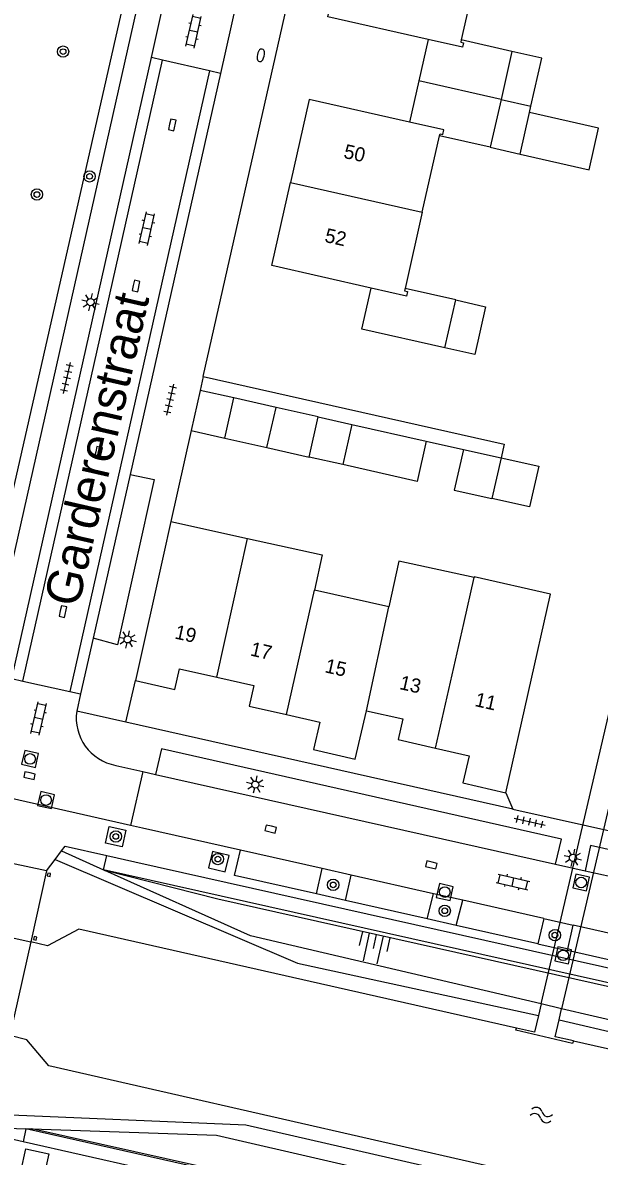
# Model space of a CAD drawing. Extents: x 128000 to 131008, y 398996 to 402500.
# Drawn here: x 128773.8 to 128814.5, y 399174.2 to 399254.2 of the extents above; entities that cross this region are included whole.
import ezdxf

# ---------------------------------------------------------------- set-up
doc = ezdxf.new("R2010")
doc.units = 0
for name, color, linetype in [('gg-afsc-erfafscheiding', 7, 'Continuous'), ('gg-afsc-muur', 7, 'Continuous'), ('gg-anno-huisnummerreeks BGT', 7, 'Continuous'), ('gg-anno-openbare ruimte label', 7, 'Continuous'), ('gg-bbg-bijgebouw', 7, 'Continuous'), ('gg-bbg-gedigitaliseerde bebouwing', 7, 'Continuous'), ('gg-bbg-gedigitaliseerde bijgebouw', 7, 'Continuous'), ('gg-bbg-hoofdgebouw', 7, 'Continuous'), ('gg-bbg-luifel en loopbrug', 7, 'Continuous'), ('gg-bbg-pilaar viaduct of brug', 7, 'Continuous'), ('gg-bbg-tussenscheiding', 7, 'Continuous'), ('gg-knt-BGT kruinlijn', 7, 'Continuous'), ('gg-knt-onverhard', 7, 'Continuous'), ('gg-knt-verharding', 7, 'Continuous'), ('gg-knt-verharding nz', 7, 'Continuous'), ('gg-kntw-beschoeiing', 7, 'Continuous'), ('gg-kwrk-duiker nz vlak', 7, 'Continuous'), ('gg-kwrk-kunstwerk niveau 01', 7, 'Continuous'), ('gg-kwrk-uitstroombak niveau min 01', 7, 'Continuous'), ('gt-grn-groengrens', 7, 'Continuous'), ('gt-grn-weggrens', 7, 'Continuous'), ('gt-symb-boom', 7, 'Continuous'), ('gt-symb-brandkraan', 7, 'Continuous'), ('gt-symb-klinker verharding', 7, 'Continuous'), ('gt-symb-kolk', 7, 'Continuous'), ('gt-symb-lichtmast', 7, 'Continuous'), ('gt-symb-rioolschacht', 7, 'Continuous'), ('gt-symb-talud symbool', 7, 'Continuous'), ('gt-symb-tegel verharding', 7, 'Continuous'), ('gt-symb-watersymbool', 7, 'Continuous')]:
    doc.layers.add(name, color=color, linetype=linetype)

# ---------------------------------------------------------------- blocks, each defined once
blk = doc.blocks.new('gt0-TEG1')
at = {"layer": 'gt-symb-tegel verharding'}
for p, q in [((-1.125, 0), (1.125, 0)), ((-0.9, -0.25), (-0.9, 0.25)), ((-0.45, -0.25), (-0.45, 0.25)), ((0, -0.25), (0, 0.25)), ((0.45, -0.25), (0.45, 0.25)), ((0.9, -0.25), (0.9, 0.25))]:
    blk.add_line(p, q, dxfattribs=at)
blk = doc.blocks.new('gt0-BOOM')
at = {"layer": 'gt-symb-boom'}
for radius in [0.4, 0.2]:
    blk.add_circle((0, 0), radius, dxfattribs=at)
blk = doc.blocks.new('gt0-RS')
at = {"layer": 'gt-symb-rioolschacht'}
blk.add_lwpolyline([(-0.5, -0.5), (0.5, -0.5), (0.5, 0.5), (-0.5, 0.5)], close=True, dxfattribs=at)
blk.add_circle((0, 0), 0.375, dxfattribs=at)
blk = doc.blocks.new('gt0-KL1')
at = {"layer": 'gt-symb-klinker verharding'}
for p, q in [((-1.15, 0.3), (1.15, 0.3)), ((-1, -0.3), (-1, 0.3)), ((-0.5, 0.3), (-0.5, 0.45)), ((0, -0.3), (0, 0.3)), ((0.5, 0.3), (0.5, 0.45)), ((1, -0.3), (1, 0.3)), ((-1.15, -0.3), (1.15, -0.3)), ((-0.5, -0.45), (-0.5, -0.3)), ((0.5, -0.45), (0.5, -0.3))]:
    blk.add_line(p, q, dxfattribs=at)
blk = doc.blocks.new('gt0-KOLK')
at = {"layer": 'gt-symb-kolk'}
blk.add_lwpolyline([(0, 0), (0.375, 0), (0.375, 0.4), (-0.375, 0.4), (-0.375, 0), (0, 0)], dxfattribs=at)
blk = doc.blocks.new('gt0-LMAST')
at = {"layer": 'gt-symb-lichtmast'}
for p, q in [((-0.182, 0.173), (-0.447, 0.438)), ((-0.005, 0.246), (-0.005, 0.621)), ((0.172, 0.173), (0.437, 0.438)), ((-0.255, -0.004), (-0.63, -0.004)), ((-0.182, -0.181), (-0.447, -0.446)), ((-0.005, -0.254), (-0.005, -0.629)), ((0.437, -0.446), (0.172, -0.181)), ((0.245, -0.004), (0.62, -0.004))]:
    blk.add_line(p, q, dxfattribs=at)
blk.add_circle((-0.005, -0.004), 0.25, dxfattribs=at)
blk = doc.blocks.new('gt0-BR')
at = {"layer": 'gt-symb-brandkraan'}
for centre, radius, start, end in [((-0.244, 0), 0.206, 107.56694, 252.43307), ((0.599, -2.664), 3, 106.89205, 107.56694), ((0, -0.691), 0.938, 73.10799, 106.89205), ((-0.599, -2.664), 3, 72.43309, 73.10799), ((0.244, 0), 0.206, 287.56695, 72.43309), ((0.599, 2.664), 3, 252.43307, 253.10797), ((0, 0.691), 0.938, 253.10797, 286.89206), ((-0.599, 2.664), 3, 286.89206, 287.56695)]:
    blk.add_arc(centre, radius, start, end, dxfattribs=at)
blk = doc.blocks.new('gt0-WA')
at = {"layer": 'gt-symb-watersymbool'}
for centre, start, end in [((-0.323, 0.022), 28.07249, 151.92751), ((0.427, 0.422), 208.07248, 331.92751), ((-0.323, -0.428), 28.07249, 151.92751), ((0.427, -0.028), 208.07248, 331.92751)]:
    blk.add_arc(centre, 0.425, start, end, dxfattribs=at)
blk = doc.blocks.new('gt0-TALUD_1')
at = {"layer": 'gt-symb-talud symbool'}
for p, q in [((-1, -1), (-1, 0)), ((-0.5, -2), (-0.5, 0)), ((0.5, -2), (0.5, 0)), ((1, -1), (1, 0)), ((0, -1), (0, 0))]:
    blk.add_line(p, q, dxfattribs=at)

msp = doc.modelspace()

# ---------------------------------------------------------------- linework, layer by layer
at = {"layer": 'gg-afsc-erfafscheiding'}
for p, q in [((128802.276, 399224.665), (128804.895, 399224.079)), ((128807.894, 399199.829), (128808.393, 399198.675)), ((128808.393, 399198.675), (128818.946, 399196.31))]:
    msp.add_line(p, q, dxfattribs=at)
msp.add_lwpolyline([(128786.527, 399229.225), (128807.773, 399224.45), (128807.555, 399223.482)], dxfattribs=at)
at = {"layer": 'gg-afsc-muur'}
msp.add_line((128785.665, 399225.407), (128784.239, 399218.985), dxfattribs=at)
at = {"layer": 'gg-bbg-bijgebouw'}
for p, q in [((128786.306, 399228.245), (128785.665, 399225.407)), ((128788.696, 399227.713), (128786.306, 399228.245))]:
    msp.add_line(p, q, dxfattribs=at)
at = {"layer": 'gg-bbg-gedigitaliseerde bebouwing'}
for p, q in [((128784.239, 399218.985), (128789.653, 399217.79)), ((128799.632, 399212.971), (128794.373, 399214.153))]:
    msp.add_line(p, q, dxfattribs=at)
for points in [[(128789.653, 399217.79), (128794.927, 399216.626), (128794.373, 399214.153)], [(128805.648, 399215.045), (128800.33, 399216.196), (128799.632, 399212.971)], [(128807.894, 399199.829), (128811.051, 399213.866), (128805.655, 399215.078), (128805.648, 399215.045)]]:
    msp.add_lwpolyline(points, dxfattribs=at)
at = {"layer": 'gg-bbg-gedigitaliseerde bijgebouw'}
for p, q in [((128808.318, 399252.172), (128807.552, 399248.787)), ((128807.552, 399248.787), (128806.787, 399245.403)), ((128809.555, 399247.852), (128809.659, 399248.311)), ((128808.893, 399244.926), (128809.555, 399247.852)), ((128806.787, 399245.403), (128808.893, 399244.926)), ((128803.587, 399231.244), (128804.352, 399234.628)), ((128788.053, 399224.868), (128788.696, 399227.713)), ((128794.003, 399223.534), (128794.64, 399226.377)), ((128794.64, 399226.377), (128797.011, 399225.846)), ((128785.665, 399225.407), (128788.053, 399224.868)), ((128797.011, 399225.846), (128802.276, 399224.665)), ((128796.372, 399223.003), (128794.003, 399223.534)), ((128804.895, 399224.079), (128807.555, 399223.482))]:
    msp.add_line(p, q, dxfattribs=at)
for points in [[(128809.659, 399248.311), (128810.424, 399251.695), (128808.318, 399252.172)], [(128804.352, 399234.628), (128806.459, 399234.152), (128805.693, 399230.767), (128803.587, 399231.244)], [(128802.276, 399224.665), (128801.639, 399221.822), (128796.372, 399223.003)], [(128804.895, 399224.079), (128804.25, 399221.206), (128806.909, 399220.609)], [(128807.555, 399223.482), (128810.212, 399222.887), (128809.562, 399220.013), (128806.909, 399220.609)]]:
    msp.add_lwpolyline(points, dxfattribs=at)
at = {"layer": 'gg-bbg-hoofdgebouw'}
for p, q in [((128805.958, 399258.37), (128804.741, 399252.981)), ((128801.993, 399240.813), (128803.212, 399246.211)), ((128801.993, 399240.813), (128800.778, 399235.436)), ((128784.239, 399218.985), (128783.7, 399216.543)), ((128783.7, 399216.543), (128781.74, 399207.76)), ((128792.404, 399205.36), (128794.76, 399204.831)), ((128802.932, 399202.995), (128805.311, 399202.457))]:
    msp.add_line(p, q, dxfattribs=at)
for points in [[(128802.41, 399253.019), (128795.33, 399254.62), (128796.655, 399260.475)], [(128804.741, 399252.981), (128804.706, 399252.828), (128804.912, 399252.782), (128804.841, 399252.47), (128802.41, 399253.019)], [(128801.09, 399247.178), (128794.01, 399248.78), (128792.685, 399242.915)], [(128803.212, 399246.211), (128803.246, 399246.361), (128803.45, 399246.314), (128803.521, 399246.628), (128801.09, 399247.178)], [(128798.39, 399235.464), (128791.36, 399237.05), (128792.685, 399242.915)], [(128800.778, 399235.436), (128800.739, 399235.261), (128800.944, 399235.215), (128800.874, 399234.903), (128798.39, 399235.464)], [(128781.74, 399207.76), (128784.52, 399207.14), (128784.84, 399208.6), (128787.479, 399208.01)], [(128787.479, 399208.01), (128790.11, 399207.421), (128789.78, 399205.95), (128792.404, 399205.36)], [(128794.76, 399204.831), (128794.308, 399202.902), (128797.243, 399202.215), (128798.043, 399205.629)], [(128798.043, 399205.629), (128800.63, 399205.05), (128800.3, 399203.59), (128802.932, 399202.995)], [(128805.311, 399202.457), (128804.862, 399200.539), (128807.894, 399199.829)]]:
    msp.add_lwpolyline(points, dxfattribs=at)
at = {"layer": 'gg-bbg-luifel en loopbrug'}
for p, q in [((128802.41, 399253.019), (128801.75, 399250.099)), ((128808.318, 399252.172), (128804.741, 399252.981)), ((128801.75, 399250.099), (128801.09, 399247.178)), ((128807.552, 399248.787), (128801.75, 399250.099)), ((128806.787, 399245.403), (128803.212, 399246.211)), ((128804.352, 399234.628), (128800.778, 399235.436)), ((128791.668, 399227.045), (128788.696, 399227.713)), ((128791.028, 399224.201), (128791.668, 399227.045)), ((128794.64, 399226.377), (128791.668, 399227.045)), ((128788.053, 399224.868), (128791.028, 399224.201)), ((128791.028, 399224.201), (128794.003, 399223.534))]:
    msp.add_line(p, q, dxfattribs=at)
for points in [[(128808.893, 399244.926), (128813.77, 399243.823), (128814.431, 399246.75), (128809.555, 399247.852)], [(128803.587, 399231.244), (128797.735, 399232.567), (128798.39, 399235.464)]]:
    msp.add_lwpolyline(points, dxfattribs=at)
at = {"layer": 'gg-bbg-pilaar viaduct of brug'}
for points in [[(128775.515, 399193.977), (128775.711, 399193.939), (128775.749, 399194.135), (128775.553, 399194.173), (128775.515, 399193.977)], [(128774.534, 399189.489), (128774.729, 399189.442), (128774.776, 399189.637), (128774.581, 399189.684), (128774.534, 399189.489)]]:
    msp.add_lwpolyline(points, dxfattribs=at)
at = {"layer": 'gg-bbg-tussenscheiding'}
for p, q in [((128807.552, 399248.787), (128809.659, 399248.311)), ((128792.685, 399242.915), (128801.993, 399240.813)), ((128797.011, 399225.846), (128796.372, 399223.003)), ((128807.555, 399223.482), (128806.909, 399220.609)), ((128787.479, 399208.01), (128789.653, 399217.79)), ((128804.915, 399211.783), (128805.648, 399215.045)), ((128792.404, 399205.36), (128794.373, 399214.153)), ((128798.043, 399205.629), (128799.632, 399212.971)), ((128802.932, 399202.995), (128804.915, 399211.783))]:
    msp.add_line(p, q, dxfattribs=at)
at = {"layer": 'gg-knt-BGT kruinlijn'}
msp.add_line((128837.925, 399161.984), (128774.434, 399176.112), dxfattribs=at)
msp.add_lwpolyline([(128841.73, 399180.103), (128841.224, 399180.281), (128840.707, 399180.423), (128787.559, 399192.328), (128779.588, 399194.35)], dxfattribs=at)
at = {"layer": 'gg-knt-onverhard'}
for p, q in [((128776.511, 399195.732), (128779.484, 399194.396)), ((128779.484, 399194.396), (128779.588, 399194.35)), ((128840.747, 399177.856), (128811.83, 399184.58)), ((128811.65, 399183.801), (128840.828, 399177.037)), ((128771.958, 399176.197), (128774.009, 399176.127)), ((128774.009, 399176.127), (128774.434, 399176.112))]:
    msp.add_line(p, q, dxfattribs=at)
for points in [[(128776.059, 399195.125), (128793.179, 399187.815), (128810.193, 399184.117)], [(128810.38, 399184.93), (128789.867, 399189.732), (128779.588, 399194.35)], [(128837.284, 399165.431), (128789.522, 399176.384), (128771.829, 399177.129)], [(128774.434, 399176.112), (128787.474, 399175.667), (128836.171, 399164.435)]]:
    msp.add_lwpolyline(points, dxfattribs=at)
at = {"layer": 'gg-knt-verharding'}
for p, q in [((128771.01, 399207.09), (128794.75, 399312.45)), ((128786.527, 399229.225), (128803.644, 399305.184)), ((128782.862, 399251.741), (128784.013, 399256.864)), ((128788.902, 399255.771), (128787.739, 399250.615)), ((128773.007, 399207.896), (128782.862, 399251.741)), ((128783.642, 399251.561), (128782.862, 399251.741)), ((128786.96, 399250.795), (128783.642, 399251.561)), ((128787.739, 399250.615), (128786.96, 399250.795)), ((128787.739, 399250.615), (128781.356, 399222.302)), ((128778.75, 399210.747), (128777.866, 399206.826)), ((128773.007, 399207.896), (128773.788, 399207.724)), ((128773.788, 399207.724), (128777.1, 399206.995)), ((128781.06, 399204.82), (128781.74, 399207.76)), ((128777.1, 399206.995), (128777.866, 399206.826)), ((128777.866, 399206.826), (128777.59, 399205.6)), ((128808.393, 399198.675), (128781.06, 399204.82)), ((128780.348, 399201.77), (128782.254, 399201.342)), ((128782.254, 399201.342), (128781.401, 399197.536)), ((128782.254, 399201.342), (128783.161, 399201.139)), ((128781.401, 399197.536), (128772.995, 399199.431)), ((128782.242, 399197.346), (128781.401, 399197.536)), ((128789.157, 399195.787), (128782.242, 399197.346)), ((128776.059, 399195.125), (128776.511, 399195.732)), ((128775.46, 399194.32), (128776.059, 399195.125)), ((128779.714, 399195.42), (128781.706, 399194.974)), ((128781.706, 399194.974), (128841.764, 399181.517)), ((128811.399, 399194.808), (128813.492, 399194.339)), ((128794.514, 399192.696), (128794.913, 399194.489)), ((128796.982, 399194.022), (128794.913, 399194.489)), ((128796.56, 399192.235), (128796.982, 399194.022)), ((128796.56, 399192.235), (128794.514, 399192.696)), ((128802.34, 399190.935), (128802.787, 399192.713)), ((128804.853, 399192.247), (128802.787, 399192.713)), ((128802.34, 399190.935), (128796.56, 399192.235)), ((128804.394, 399190.473), (128804.853, 399192.247)), ((128804.394, 399190.473), (128802.34, 399190.935)), ((128810.586, 399190.955), (128810.162, 399189.176)), ((128810.586, 399190.955), (128812.657, 399190.488)), ((128810.162, 399189.176), (128804.394, 399190.473)), ((128812.24, 399188.708), (128812.657, 399190.488)), ((128810.162, 399189.176), (128812.24, 399188.708)), ((128817.604, 399187.502), (128812.24, 399188.708)), ((128773.801, 399175.204), (128772.04, 399175.6)), ((128836.63, 399161.06), (128773.801, 399175.204))]:
    msp.add_line(p, q, dxfattribs=at)
for points in [[(128781.356, 399222.302), (128783.057, 399221.944), (128780.479, 399210.285), (128778.75, 399210.747)], [(128811.399, 399194.808), (128811.827, 399196.569), (128783.568, 399202.933), (128783.161, 399201.139)], [(128779.632, 399196.287), (128779.888, 399197.459), (128781.066, 399197.202), (128780.81, 399196.03), (128779.632, 399196.287)], [(128776.511, 399195.732), (128776.77, 399196.08), (128779.714, 399195.42)], [(128786.909, 399194.53), (128788.076, 399194.251), (128788.356, 399195.418), (128787.188, 399195.697), (128786.909, 399194.53)], [(128794.514, 399192.696), (128788.726, 399193.998), (128789.157, 399195.787)], [(128842.345, 399187.87), (128842.767, 399189.634), (128813.876, 399196.126), (128813.492, 399194.339)], [(128773.647, 399173.096), (128773.999, 399174.703), (128775.625, 399174.355), (128775.273, 399172.748), (128773.647, 399173.096)]]:
    msp.add_lwpolyline(points, dxfattribs=at)
msp.add_arc((128780.969, 399205.125), 3.412, 171.99448, 259.52118, dxfattribs=at)
at = {"layer": 'gg-knt-verharding nz'}
for p, q in [((128773.788, 399207.724), (128783.642, 399251.561)), ((128786.96, 399250.795), (128777.1, 399206.995)), ((128781.356, 399222.302), (128778.75, 399210.747)), ((128783.161, 399201.139), (128811.399, 399194.808)), ((128794.913, 399194.489), (128789.157, 399195.787)), ((128802.787, 399192.713), (128796.982, 399194.022)), ((128813.492, 399194.339), (128842.345, 399187.87)), ((128810.586, 399190.955), (128804.853, 399192.247)), ((128818.051, 399189.271), (128812.657, 399190.488))]:
    msp.add_line(p, q, dxfattribs=at)
at = {"layer": 'gg-kntw-beschoeiing'}
msp.add_line((128771.801, 399189.88), (128774.341, 399189.309), dxfattribs=at)
for points in [[(128808.647, 399183.232), (128777.74, 399190.21), (128775.54, 399189.04), (128774.341, 399189.309)], [(128812.659, 399182.326), (128840.41, 399176.06), (128842.32, 399173.21), (128841.14, 399168.32), (128838.33, 399166.251), (128775.62, 399180.561), (128774.08, 399182.41), (128772.866, 399182.701)]]:
    msp.add_lwpolyline(points, dxfattribs=at)
at = {"layer": 'gg-kwrk-duiker nz vlak'}
for p, q in [((128810.38, 399184.93), (128819.37, 399223.47)), ((128820.83, 399223.162), (128811.83, 399184.58))]:
    msp.add_line(p, q, dxfattribs=at)
at = {"layer": 'gg-kwrk-kunstwerk niveau 01'}
for p, q in [((128775.46, 399194.32), (128772.92, 399194.88)), ((128775.46, 399194.32), (128774.341, 399189.309)), ((128774.341, 399189.309), (128772.866, 399182.701))]:
    msp.add_line(p, q, dxfattribs=at)
at = {"layer": 'gg-kwrk-uitstroombak niveau min 01'}
for p, q in [((128810.38, 399184.93), (128810.193, 399184.117)), ((128811.83, 399184.58), (128810.38, 399184.93)), ((128811.65, 399183.801), (128811.83, 399184.58))]:
    msp.add_line(p, q, dxfattribs=at)
for points in [[(128810.193, 399184.117), (128809.924, 399182.944), (128808.647, 399183.232)], [(128812.659, 399182.326), (128811.376, 399182.616), (128811.65, 399183.801)], [(128812.659, 399182.326), (128812.606, 399182.144), (128808.608, 399183.075), (128808.647, 399183.232)]]:
    msp.add_lwpolyline(points, dxfattribs=at)
at = {"layer": 'gt-grn-groengrens'}
for p, q in [((128779.484, 399194.396), (128779.714, 399195.42)), ((128840.784, 399180.689), (128779.484, 399194.396)), ((128774.009, 399176.127), (128773.801, 399175.204)), ((128837.868, 399161.754), (128774.009, 399176.127))]:
    msp.add_line(p, q, dxfattribs=at)
msp.add_lwpolyline([(128755.023, 399211.895), (128770.192, 399208.416), (128793.712, 399312.097), (128792.738, 399314.463), (128778.96, 399317.525), (128755.023, 399211.895)], dxfattribs=at)
at = {"layer": 'gt-grn-weggrens'}
for p, q in [((128786.527, 399229.225), (128786.306, 399228.245)), ((128781.06, 399204.82), (128777.59, 399205.6))]:
    msp.add_line(p, q, dxfattribs=at)

# ---------------------------------------------------------------- block references
at = {"layer": 'gt-symb-boom'}
for p in [(128776.631, 399252.157), (128778.5, 399243.35), (128774.783, 399242.071), (128780.352, 399196.756), (128787.559, 399195.16), (128795.701, 399193.339), (128803.58, 399191.507), (128811.356, 399189.789)]:
    msp.add_blockref('gt0-BOOM', p, dxfattribs=at)
at = {"layer": 'gt-symb-brandkraan', "rotation": 77.35314650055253}
msp.add_blockref('gt0-BR', (128790.59, 399251.894), dxfattribs=at)
at = {"layer": 'gt-symb-klinker verharding'}
for p, rotation in [((128785.841, 399253.589), 77.17287657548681), ((128782.548, 399239.661), 77.17287657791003), ((128774.906, 399205.082), 77.17287657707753), ((128808.401, 399193.543), -12.646853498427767)]:
    msp.add_blockref('gt0-KL1', p, dxfattribs=dict(at, rotation=rotation))
at = {"layer": 'gt-symb-kolk'}
for p, rotation in [((128784.153, 399247.029), -102.64685349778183), ((128781.588, 399235.649), -102.64685349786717), ((128778.935, 399223.912), -102.64685349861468), ((128776.431, 399212.676), -102.64685349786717), ((128774.304, 399201.241), 166.75619797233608), ((128791.341, 399197.475), 166.75619797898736), ((128802.684, 399194.943), 166.7561979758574)]:
    msp.add_blockref('gt0-KOLK', p, dxfattribs=dict(at, rotation=rotation))
at = {"layer": 'gt-symb-lichtmast'}
for p, rotation in [((128778.569, 399234.466), -102.64685349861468), ((128781.178, 399210.66), 166.75619797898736), ((128790.194, 399200.415), 166.75619797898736), ((128812.621, 399195.247), 166.75619797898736)]:
    msp.add_blockref('gt0-LMAST', p, dxfattribs=dict(at, rotation=rotation))
at = {"layer": 'gt-symb-rioolschacht'}
for p, rotation in [((128774.295, 399202.225), -12.702731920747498), ((128775.429, 399199.327), -12.702731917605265), ((128813.214, 399193.507), -12.646853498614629), ((128803.58, 399192.832), -12.646853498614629), ((128811.941, 399188.365), -12.646853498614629)]:
    msp.add_blockref('gt0-RS', p, dxfattribs=dict(at, rotation=rotation))
at = {"layer": 'gt-symb-talud symbool', "xscale": 1.0002684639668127, "yscale": 1.000268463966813, "rotation": -12.646853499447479}
msp.add_blockref('gt0-TALUD_1', (128798.76, 399189.824), dxfattribs=at)
at = {"layer": 'gt-symb-tegel verharding'}
for p, rotation in [((128776.899, 399229.116), 77.29726808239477), ((128784.191, 399227.581), 77.29726808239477), ((128809.575, 399197.795), -12.646853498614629)]:
    msp.add_blockref('gt0-TEG1', p, dxfattribs=dict(at, rotation=rotation))
at = {"layer": 'gt-symb-watersymbool', "rotation": -14.35578499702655}
msp.add_blockref('gt0-WA', (128810.349, 399177.106), dxfattribs=at)

# ---------------------------------------------------------------- texts
at = {"layer": 'gg-anno-huisnummerreeks BGT'}
for s, rotation, p in [('50', 347.3, (128796.385, 399244.666)), ('52', 347.3, (128795.045, 399238.734)), ('19', 347.4, (128784.455, 399210.737)), ('17', 347.3, (128789.792, 399209.538)), ('15', 347.3, (128795.061, 399208.351)), ('13', 347.3, (128800.325, 399207.168)), ('11', 347.3, (128805.646, 399205.969))]:
    msp.add_text(s, height=1, rotation=rotation, dxfattribs=at).set_placement(p)
at = {"layer": 'gg-anno-openbare ruimte label'}
msp.add_text('Garderenstraat', height=2.5, rotation=77.1, dxfattribs=at).set_placement((128777.706, 399212.857))

doc.saveas('drawing.dxf')
